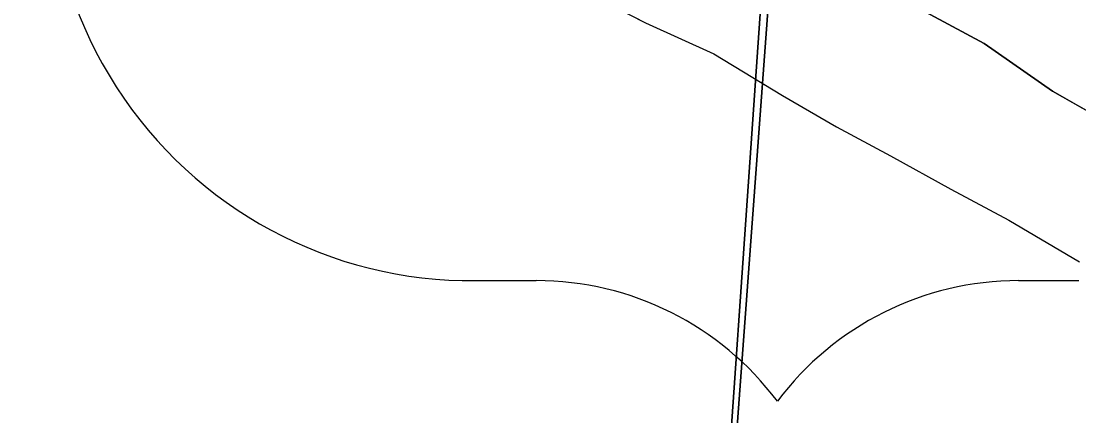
# Model space of a CAD drawing. Extents: x 39.8 to 73.8, y 13 to 35.
# Drawn here: x 43.3196 to 43.5123, y 31.485 to 31.557 of the extents above; entities that cross this region are included whole.
import ezdxf

# ---------------------------------------------------------------- set-up
doc = ezdxf.new("R2010")
doc.units = 0
for name, color, linetype in [('GM_X_Corporation', 7, 'Continuous'), ('GM_X_Major_River', 7, 'Continuous'), ('GM_X_US_Shield', 7, 'Continuous')]:
    doc.layers.add(name, color=color, linetype=linetype)

msp = doc.modelspace()

# ---------------------------------------------------------------- linework, layer by layer
at = {"layer": 'GM_X_Corporation'}
for points in [[(43.34808967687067, 29.97662868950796), (43.352456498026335, 30.035980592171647), (43.35610393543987, 30.085528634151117), (43.361112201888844, 30.153618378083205), (43.361087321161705, 30.176360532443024), (43.41194940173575, 30.941295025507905), (43.4278473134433, 31.180420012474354), (43.45938459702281, 31.610168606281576), (43.46035690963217, 31.623417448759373), (43.487927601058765, 31.99916202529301), (43.50043575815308, 32.16961007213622), (43.54165121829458, 32.78801000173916), (43.54199399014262, 32.79315816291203), (43.54490101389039, 32.83682484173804), (43.54599073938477, 32.85317480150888), (43.54651544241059, 32.861047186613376), (43.56813400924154, 33.185400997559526), (43.58173618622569, 33.409774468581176), (43.615758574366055, 33.86497612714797), (41.862980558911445, 33.86497612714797), (41.862980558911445, 28.23094997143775)], [(48.66298055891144, 33.86497612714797), (43.615758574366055, 33.86497612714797), (43.58173618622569, 33.409774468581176), (43.56813400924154, 33.185400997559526), (43.54651544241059, 32.861047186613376), (43.54599073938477, 32.85317480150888), (43.54490101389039, 32.83682484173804), (43.54199399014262, 32.79315816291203), (43.54165121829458, 32.78801000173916), (43.50043575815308, 32.16961007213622), (43.487927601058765, 31.99916202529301), (43.46035690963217, 31.623417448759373), (43.45938459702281, 31.610168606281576), (43.4278473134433, 31.180420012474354), (43.41194940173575, 30.941295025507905), (43.361087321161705, 30.176360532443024), (43.361112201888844, 30.153618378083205), (43.35610393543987, 30.085528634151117), (43.352456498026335, 30.035980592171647), (43.34808967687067, 29.97662868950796)]]:
    msp.add_lwpolyline(points, dxfattribs=at)
for points in [[(43.50362847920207, 32.26025944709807), (44.51604557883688, 32.19571823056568), (44.43919851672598, 31.137703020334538), (43.42823798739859, 31.184637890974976), (43.49687660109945, 32.17122538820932)], [(42.505002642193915, 32.23339828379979), (43.49687660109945, 32.17122538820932), (43.42823798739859, 31.184637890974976), (42.426162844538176, 31.21119789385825)]]:
    msp.add_lwpolyline(points, close=True, dxfattribs=at)
at = {"layer": 'GM_X_Major_River'}
for p, q in [((43.42158856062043, 31.562735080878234), (43.43332340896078, 31.556672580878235)), ((43.49502984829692, 31.55289227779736), (43.48518893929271, 31.55819720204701)), ((43.43332340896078, 31.556672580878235), (43.4458158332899, 31.550988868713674)), ((43.50752227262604, 31.544178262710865), (43.49502984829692, 31.55289227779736)), ((43.4458158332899, 31.550988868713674), (43.458304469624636, 31.54341121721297)), ((43.458304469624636, 31.54341121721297), (43.46814727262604, 31.537729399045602)), ((43.518878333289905, 31.537736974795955), (43.50752227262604, 31.544178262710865)), ((43.46814727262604, 31.537729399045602), (43.477990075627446, 31.532424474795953)), ((43.477990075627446, 31.532424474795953), (43.488967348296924, 31.526361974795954)), ((43.488967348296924, 31.526361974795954), (43.4995658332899, 31.520678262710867)), ((43.4995658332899, 31.520678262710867), (43.51243515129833, 31.513100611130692))]:
    msp.add_line(p, q, dxfattribs=at)
for points in [[(43.31560749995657, 31.655572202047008), (43.331128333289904, 31.647236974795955), (43.3515677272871, 31.637007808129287), (43.3648158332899, 31.628293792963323), (43.375793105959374, 31.621852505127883), (43.3882855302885, 31.61427295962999), (43.40077606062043, 31.605558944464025), (43.415160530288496, 31.596843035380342), (43.43143704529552, 31.587750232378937), (43.442793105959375, 31.580551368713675), (43.452634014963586, 31.575625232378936), (43.46966810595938, 31.56615364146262), (43.48518893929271, 31.55819720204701), (43.49502984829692, 31.55289227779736), (43.50752227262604, 31.544178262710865), (43.518878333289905, 31.537736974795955)], [(43.310677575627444, 31.62828432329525), (43.32127795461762, 31.62222371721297), (43.334526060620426, 31.613507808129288), (43.34436886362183, 31.60820288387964), (43.35685939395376, 31.60062523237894), (43.36707909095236, 31.594941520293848), (43.3791927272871, 31.588121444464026), (43.39509234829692, 31.57751348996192), (43.40758098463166, 31.571072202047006), (43.42158856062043, 31.562735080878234), (43.43332340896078, 31.556672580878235), (43.4458158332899, 31.550988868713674), (43.458304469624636, 31.54341121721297), (43.46814727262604, 31.537729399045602), (43.477990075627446, 31.532424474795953), (43.488967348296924, 31.526361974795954), (43.4995658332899, 31.520678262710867), (43.51243515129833, 31.513100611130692)]]:
    msp.add_lwpolyline(points, dxfattribs=at)
at = {"layer": 'GM_X_US_Shield'}
for p, q in [((43.402443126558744, 31.50967755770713), (43.41342947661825, 31.50967755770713)), ((43.50132027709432, 31.50967755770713), (43.51230662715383, 31.50967755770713))]:
    msp.add_line(p, q, dxfattribs=at)
for centre, radius, start, end in [((43.40158644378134, 31.586577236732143), 0.07690445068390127, 154.8319194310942, 270.63826363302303), ((43.41342947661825, 31.454745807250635), 0.05493175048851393, 36.86989764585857, 89.99999993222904), ((43.50132027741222, 31.454745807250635), 0.05493175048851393, 90.00000006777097, 143.13010235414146)]:
    msp.add_arc(centre, radius, start, end, dxfattribs=at)

doc.saveas('drawing.dxf')
